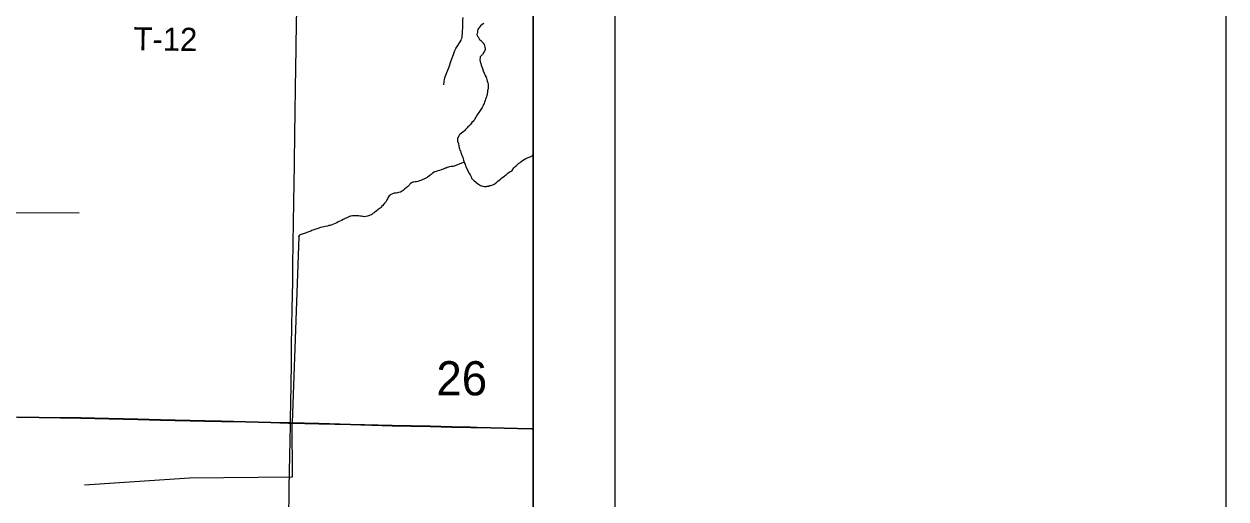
# Model space of a CAD drawing. Extents: x 2.4 to 73.1, y 4.5 to 25.6.
# Drawn here: x 35.673 to 37.147, y 19.94 to 20.522 of the extents above; entities that cross this region are included whole.
import ezdxf

# ---------------------------------------------------------------- set-up
doc = ezdxf.new("R2010")
doc.units = 0
for name, color, linetype in [('GM_X_Minor_River', 7, 'Continuous'), ('GM_X_Section_Text', 7, 'Continuous'), ('GM_X_State_Route', 7, 'Continuous'), ('GM_X_Township_Road', 7, 'Continuous'), ('GM_X_Township_Road_Text', 7, 'Continuous'), ('SH_Cut_Line', 7, 'Continuous'), ('SH_Data', 7, 'Continuous')]:
    doc.layers.add(name, color=color, linetype=linetype)

msp = doc.modelspace()

# ---------------------------------------------------------------- linework, layer by layer
at = {"layer": 'GM_X_Minor_River'}
for points in [[(36.2367, 20.5227), (36.2346, 20.5214), (36.2328, 20.5197), (36.2313, 20.5182), (36.2301, 20.5165), (36.2295, 20.5152), (36.2291, 20.5137), (36.2289, 20.512), (36.2286, 20.5103), (36.2284, 20.5093), (36.2288, 20.508), (36.2291, 20.507), (36.2299, 20.5061), (36.2306, 20.5047), (36.2317, 20.503), (36.2328, 20.502), (36.2338, 20.5008), (36.2347, 20.4999), (36.2356, 20.4993), (36.2362, 20.4983), (36.2373, 20.4968), (36.2378, 20.4952), (36.2382, 20.4935), (36.2385, 20.4924), (36.2385, 20.4908), (36.2377, 20.4886), (36.2369, 20.4873), (36.2351, 20.4846), (36.2334, 20.4828), (36.2324, 20.4815), (36.2322, 20.4803), (36.232, 20.479), (36.2319, 20.4777), (36.2323, 20.4767), (36.2325, 20.4757)], [(36.2325, 20.4757), (36.2328, 20.4748), (36.2332, 20.4736), (36.2337, 20.4715), (36.2344, 20.4694), (36.235, 20.4675), (36.2359, 20.4646), (36.2373, 20.4617), (36.2386, 20.459), (36.2395, 20.4569), (36.2402, 20.4554), (36.2406, 20.4539), (36.2411, 20.4519), (36.2416, 20.4497), (36.242, 20.4483), (36.2421, 20.4468), (36.2423, 20.4451), (36.2423, 20.4437), (36.242, 20.4426), (36.2418, 20.4415), (36.2414, 20.4403), (36.2414, 20.4392), (36.2412, 20.4379), (36.2408, 20.4367), (36.2408, 20.4356), (36.2405, 20.4341), (36.2401, 20.4327), (36.2397, 20.4318), (36.2391, 20.4307), (36.2389, 20.4297), (36.2383, 20.4282), (36.2377, 20.4263), (36.2371, 20.4246), (36.2365, 20.4233), (36.2361, 20.4222), (36.2355, 20.421), (36.2347, 20.4195), (36.2341, 20.4184), (36.2308, 20.4135), (36.2294, 20.4117), (36.228, 20.4094), (36.2268, 20.4077), (36.2258, 20.4058), (36.2244, 20.4032), (36.2223, 20.4012), (36.2204, 20.3987), (36.2184, 20.3965), (36.2172, 20.3958), (36.2165, 20.3946), (36.2155, 20.3937), (36.2143, 20.3924), (36.213, 20.3909), (36.211, 20.3894), (36.2095, 20.3879), (36.2079, 20.387), (36.2067, 20.3855), (36.206, 20.3844), (36.2048, 20.3829), (36.2044, 20.3814), (36.2047, 20.3783), (36.2056, 20.3753), (36.2061, 20.3722), (36.2066, 20.3701), (36.207, 20.3688), (36.2075, 20.3674), (36.208, 20.3663), (36.2088, 20.3642), (36.2098, 20.3613), (36.2111, 20.3584), (36.212, 20.3548), (36.2127, 20.3525), (36.2131, 20.3515), (36.2138, 20.35), (36.2143, 20.3482), (36.2152, 20.3463), (36.2161, 20.3444), (36.2191, 20.3382), (36.2204, 20.3363), (36.2211, 20.3346), (36.2218, 20.3328), (36.2227, 20.3319), (36.2248, 20.3295), (36.2265, 20.3284), (36.2276, 20.3274), (36.2289, 20.3262), (36.2302, 20.3254), (36.2313, 20.3246), (36.2327, 20.324), (36.2344, 20.3234), (36.2357, 20.323), (36.2372, 20.3228), (36.2383, 20.3226), (36.2399, 20.3227), (36.2408, 20.3229), (36.2424, 20.3232), (36.2439, 20.3238), (36.2454, 20.3241), (36.2468, 20.3245), (36.2477, 20.3248), (36.2487, 20.3252), (36.2496, 20.3257)], [(36.2127, 20.3525), (36.1991, 20.3474), (36.1966, 20.3473), (36.1945, 20.347), (36.1933, 20.3466), (36.192, 20.3461), (36.1905, 20.3453), (36.1895, 20.345), (36.1885, 20.3446), (36.187, 20.3441), (36.1859, 20.3435), (36.1843, 20.343), (36.1826, 20.3425), (36.1805, 20.3419), (36.1782, 20.3412), (36.1767, 20.3407), (36.1757, 20.3401), (36.174, 20.339), (36.173, 20.3383), (36.172, 20.3374), (36.171, 20.3366), (36.1701, 20.3359), (36.1683, 20.3344), (36.1672, 20.3337), (36.1658, 20.3329), (36.1649, 20.3324), (36.1633, 20.3317), (36.1618, 20.3311), (36.1595, 20.3302), (36.1578, 20.3295), (36.156, 20.329), (36.1543, 20.3286), (36.1526, 20.3283), (36.1511, 20.3281), (36.1499, 20.328), (36.149, 20.3276), (36.148, 20.3271), (36.1466, 20.3259), (36.1459, 20.325), (36.1447, 20.3239), (36.1431, 20.3224), (36.1416, 20.3211), (36.1395, 20.3194), (36.1379, 20.3179), (36.1367, 20.317), (36.1356, 20.3167), (36.1344, 20.3159), (36.1323, 20.3154), (36.1308, 20.3149), (36.1293, 20.3147), (36.1279, 20.3146), (36.1268, 20.3144), (36.1258, 20.3142), (36.1241, 20.3133), (36.1229, 20.3128), (36.122, 20.3122), (36.1208, 20.3111), (36.12, 20.31), (36.1192, 20.3088), (36.1186, 20.3077), (36.118, 20.3064), (36.1171, 20.3045), (36.1159, 20.303), (36.1151, 20.3021), (36.1139, 20.3006), (36.1131, 20.2995), (36.1118, 20.2984), (36.1108, 20.2974), (36.1096, 20.2963), (36.1083, 20.2952), (36.1071, 20.2943), (36.1062, 20.2937), (36.105, 20.2928), (36.1021, 20.2906), (36.1007, 20.2895), (36.0992, 20.2884), (36.0967, 20.2873), (36.0942, 20.2864), (36.0919, 20.2858), (36.0904, 20.2857), (36.0889, 20.2859), (36.0879, 20.2861), (36.0864, 20.2864), (36.0845, 20.2864), (36.083, 20.2866), (36.0816, 20.2866), (36.0799, 20.2869), (36.0784, 20.2867), (36.0771, 20.2867), (36.0755, 20.2868), (36.0742, 20.2864), (36.0729, 20.2863), (36.0713, 20.2857), (36.0696, 20.2848), (36.0665, 20.2836), (36.0644, 20.2823), (36.0623, 20.2812), (36.0602, 20.2801), (36.0582, 20.2792), (36.0563, 20.2781), (36.0544, 20.2772)], [(36.2496, 20.3257), (36.2506, 20.3263), (36.2527, 20.328), (36.2539, 20.3291), (36.2555, 20.3304), (36.2572, 20.3317), (36.2587, 20.3328), (36.2603, 20.3343), (36.262, 20.3354), (36.2632, 20.3365), (36.2646, 20.3374), (36.2663, 20.3389), (36.2676, 20.3398), (36.269, 20.3409), (36.2702, 20.3417), (36.2715, 20.3424), (36.2735, 20.3454), (36.2754, 20.3473), (36.277, 20.3484), (36.2783, 20.3495), (36.2799, 20.3512), (36.2809, 20.3519), (36.2824, 20.3528), (36.2841, 20.3545), (36.2863, 20.3558), (36.2884, 20.3569), (36.2913, 20.3581), (36.2936, 20.3592), (36.2953, 20.3599), (36.2965, 20.3605), (36.2974, 20.3614)], [(35.6398, 20.291), (35.7403, 20.2904)], [(36.0544, 20.2772), (36.0523, 20.2764), (36.0504, 20.2755), (36.0484, 20.275), (36.0467, 20.2747), (36.045, 20.2739), (36.0423, 20.2736), (36.0404, 20.2733), (36.0385, 20.2729), (36.0366, 20.2724), (36.0351, 20.2721), (36.0335, 20.2713), (36.032, 20.2708), (36.0306, 20.2703), (36.0293, 20.2699), (36.0283, 20.2696), (36.027, 20.2692), (36.0257, 20.2687), (36.0247, 20.2681), (36.0235, 20.2676), (36.0222, 20.2672), (36.0197, 20.2661), (36.0182, 20.2654), (36.0164, 20.2649), (36.0141, 20.2642), (36.0128, 20.2638), (36.0115, 20.2633), (36.0105, 20.2629), (36.0099, 20.2618), (36.0097, 20.2612), (36.0099, 20.2618), (36.0097, 20.2608)], [(36.0097, 20.2608), (36.0017, 20.0333)], [(35.747, 19.9567), (35.8757, 19.9653), (36.0019, 19.9665), (36.0018, 20.0333)]]:
    msp.add_lwpolyline(points, dxfattribs=at)
at = {"layer": 'GM_X_State_Route'}
for points in [[(36.0053, 20.411), (36.0054, 20.415), (36.0063, 20.4691), (36.0066, 20.4905), (36.0071, 20.5263), (36.0072, 20.5348), (36.0074, 20.548), (36.0075, 20.549)], [(35.9995, 20.0326), (35.9996, 20.0403), (35.9999, 20.0557), (36.0007, 20.1051), (36.001, 20.1275), (36.0013, 20.1511), (36.0017, 20.1729), (36.0023, 20.2052), (36.0025, 20.2254), (36.003, 20.254), (36.0033, 20.2779), (36.0036, 20.3037), (36.004, 20.3264), (36.0044, 20.3497), (36.0049, 20.3892), (36.0053, 20.411)], [(35.9975, 19.9118), (35.9981, 19.9538), (35.9988, 19.9926), (35.9995, 20.0299), (35.9995, 20.0326)]]:
    msp.add_lwpolyline(points, dxfattribs=at)
at = {"layer": 'GM_X_Township_Road'}
for points in [[(36.1879, 20.4473), (36.1883, 20.4513), (36.1886, 20.4538), (36.1891, 20.4559), (36.1906, 20.4603), (36.1941, 20.4696), (36.1967, 20.477), (36.1994, 20.4846), (36.2014, 20.4895), (36.2026, 20.492), (36.204, 20.4944), (36.2078, 20.5001), (36.2089, 20.502), (36.2096, 20.5037), (36.2101, 20.5055), (36.2104, 20.5076), (36.2107, 20.5104), (36.2109, 20.52), (36.2112, 20.5269), (36.2114, 20.53)], [(35.4965, 20.0424), (35.5452, 20.0414), (35.6058, 20.0406), (35.6648, 20.0397), (35.6912, 20.0393), (35.7425, 20.0386), (35.7766, 20.0378), (35.8124, 20.0371), (35.8403, 20.0363), (35.8947, 20.0351), (35.9149, 20.0346), (35.9444, 20.0341), (35.9754, 20.0332), (35.9972, 20.0327), (35.9995, 20.0326)], [(35.9995, 20.0326), (36.0345, 20.0317), (36.0733, 20.0307), (36.1245, 20.0294), (36.1478, 20.029), (36.1711, 20.0284), (36.1975, 20.0277), (36.2115, 20.0274), (36.2207, 20.0272), (36.2286, 20.027), (36.2457, 20.0266), (36.2783, 20.0258), (36.2954, 20.0254), (36.2974, 20.0254)]]:
    msp.add_lwpolyline(points, dxfattribs=at)
at = {"layer": 'SH_Cut_Line'}
for points in [[(35.6647, 20.04), (35.6911, 20.0396), (35.7424, 20.0389), (35.7765, 20.0381), (35.8122, 20.0373), (35.8402, 20.0366), (35.8946, 20.0353), (35.9148, 20.0349), (35.9443, 20.0343), (35.9753, 20.0334), (35.9971, 20.0329), (35.9994, 20.0329), (36.0343, 20.032), (36.0732, 20.0309), (36.1244, 20.0297), (36.1477, 20.0292), (36.171, 20.0287), (36.1974, 20.028), (36.2114, 20.0276), (36.2206, 20.0275), (36.2285, 20.0273), (36.2456, 20.0269), (36.2782, 20.026), (36.2953, 20.0257), (36.2974, 20.0257), (36.2974, 24.7852)], [(36.2974, 17.9852), (36.2974, 20.0257), (36.2953, 20.0257), (36.2782, 20.026), (36.2456, 20.0269), (36.2285, 20.0273), (36.2206, 20.0275), (36.2114, 20.0276), (36.1974, 20.028), (36.171, 20.0287), (36.1477, 20.0292), (36.1244, 20.0297), (36.0732, 20.0309), (36.0343, 20.032), (35.9994, 20.0329), (35.9971, 20.0329), (35.9753, 20.0334), (35.9443, 20.0343), (35.9148, 20.0349), (35.8946, 20.0353), (35.8402, 20.0366), (35.8122, 20.0373), (35.7765, 20.0381), (35.7424, 20.0389), (35.6911, 20.0396), (35.6647, 20.04)]]:
    msp.add_lwpolyline(points, dxfattribs=at)
at = {"layer": 'SH_Data'}
msp.add_line((36.3974, 24.8852), (36.3974, 17.8852), dxfattribs=at)
for points in [[(28.6474, 25.6352), (37.1474, 25.6352), (37.1474, 14.6352), (28.6474, 14.6352)], [(29.4974, 24.7852), (36.2974, 24.7852), (36.2974, 17.9852), (29.4974, 17.9852)]]:
    msp.add_lwpolyline(points, close=True, dxfattribs=at)

# ---------------------------------------------------------------- texts
at = {"layer": 'GM_X_Section_Text'}
msp.add_text('26', height=0.04186, rotation=0, dxfattribs=at).set_placement((36.1786, 20.0666))
at = {"layer": 'GM_X_Township_Road_Text'}
msp.add_text('T-12', height=0.02841, rotation=359.3043, dxfattribs=at).set_placement((35.8069, 20.4897))

doc.saveas('drawing.dxf')
